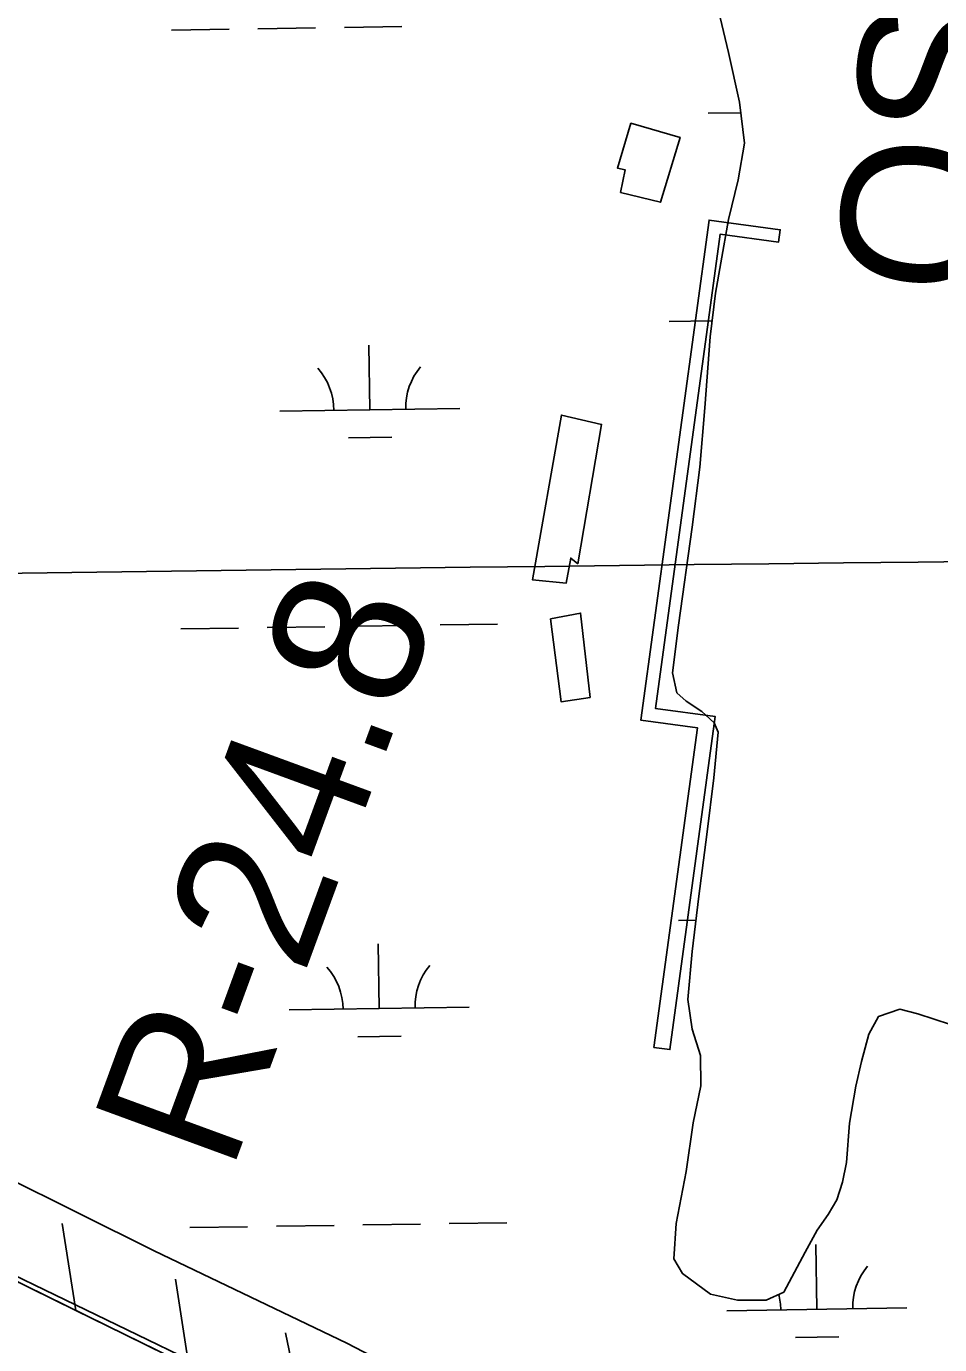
# Model space of a CAD drawing. Extents: x 3823584 to 3861785, y 301729 to 327625.
# Drawn here: x 3857754 to 3858261, y 319325 to 320057 of the extents above; entities that cross this region are included whole.
import ezdxf

# ---------------------------------------------------------------- set-up
doc = ezdxf.new("R2010")
doc.units = 0
for name, color, linetype in [('V-BLDG-OTLN', 7, 'Continuous'), ('V-CHAN-DOCK', 7, 'Continuous'), ('V-GRID-MAJR', 7, 'Continuous'), ('V-LEVE-TOET', 7, 'Continuous'), ('V-RIVR-EDGE', 7, 'Continuous'), ('V-RIVR-IDEN', 7, 'Continuous'), ('V-RIVR-RANG-IDEN', 7, 'Continuous'), ('V-RRAP-FSHR', 7, 'Continuous'), ('V-TOPO-SHOR', 7, 'Continuous'), ('V-WETL-SWMP', 7, 'Continuous')]:
    doc.layers.add(name, color=color, linetype=linetype)

msp = doc.modelspace()

# ---------------------------------------------------------------- linework, layer by layer
at = {"layer": 'V-BLDG-OTLN'}
for points in [[(3858083.708, 319965.06200000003), (3858086.285, 319977.692), (3858082.095, 319978.597), (3858089.5700000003, 320003.472), (3858116.841, 319995.614), (3858105.917, 319959.627)], [(3858060.136, 319758.697), (3858056.198, 319761.927), (3858053.63, 319748.101), (3858034.8310000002, 319749.905), (3858050.973, 319841.43), (3858073.315, 319836.196)], [(3858044.9280000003, 319728.129), (3858061.637, 319731.352), (3858066.917, 319684.582), (3858050.799, 319682.092)]]:
    msp.add_lwpolyline(points, close=True, dxfattribs=at)
at = {"layer": 'V-CHAN-DOCK'}
msp.add_lwpolyline([(3858102.2120000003, 319490.127), (3858126.452, 319667.64900000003), (3858095.001, 319671.944), (3858132.938, 319949.76300000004), (3858172.526, 319944.359), (3858171.59, 319937.51), (3858139.197, 319941.934), (3858103.214, 319678.418), (3858136.438, 319673.879), (3858111.18, 319488.902), (3858102.2120000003, 319490.127)], dxfattribs=at)
at = {"layer": 'V-GRID-MAJR'}
msp.add_spline([(3827642.978, 319275.864), (3832951.406, 319355.783), (3838259.823, 319436.473), (3843568.228, 319517.936), (3848876.6210000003, 319600.17), (3854185.002, 319683.177), (3859493.3710000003, 319766.956), (3859493.372, 319766.956)], degree=3, dxfattribs=at)
at = {"layer": 'V-LEVE-TOET'}
for points in [[(3856711.54, 319647.81), (3856826.169, 319602.81), (3856971.4560000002, 319531.672), (3857074.35, 319479.667), (3857103.523, 319468.766), (3857117.409, 319464.697), (3857130.59, 319462.704), (3857150.679, 319463.525), (3857222.674, 319475.074), (3857378.426, 319501.02), (3857498.208, 319517.031), (3857526.622, 319516.521), (3857543.968, 319513.169), (3857698.2770000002, 319440.01), (3857824.8000000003, 319377.067), (3857931.847, 319325.781), (3857992.3370000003, 319294.293)], [(3857867.532, 319305.272), (3857717.387, 319377.765), (3857586.677, 319444.837), (3857516.494, 319474.877), (3857504.698, 319477.574), (3857498.46, 319477.536), (3857415.432, 319457.598), (3857245.87, 319423.943), (3857113.6040000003, 319409.929), (3857103.88, 319413.331), (3857087.213, 319418.768), (3856976.59, 319487.356), (3856807.639, 319574.973), (3856700.592, 319626.259)]]:
    msp.add_lwpolyline(points, dxfattribs=at)
at = {"layer": 'V-RIVR-EDGE'}
msp.add_spline([(3856813.6193511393, 319355.97842600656), (3856822.431551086, 319336.39540223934), (3856844.662652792, 319301.26935373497), (3856878.41769245, 319252.564620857), (3856910.190909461, 319208.2486731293), (3856938.013292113, 319177.89121863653), (3856977.375380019, 319140.33160030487), (3857009.5914751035, 319113.94863112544), (3857042.2110300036, 319089.5573391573), (3857082.009097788, 319067.14097164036), (3857109.4723661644, 319052.72580394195), (3857209.7695279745, 318998.6755769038), (3857252.3602798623, 318977.44790879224), (3857327.5932521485, 318940.9951969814), (3857369.4007353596, 318925.34895525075), (3857450.6481575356, 318903.6271653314), (3857494.0694800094, 318895.94763244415), (3857578.08692079, 318866.24829366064), (3857610.7419521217, 318856.20417289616), (3857651.7701084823, 318847.73348768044), (3857678.8693353, 318847.2679441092), (3857730.2889012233, 318850.72761302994), (3857777.317711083, 318851.40839423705), (3857827.926415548, 318849.29057860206), (3857925.152586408, 318842.67360669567), (3857991.6986503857, 318838.92224266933), (3858056.6407296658, 318831.18949513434), (3858111.6086555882, 318819.0975261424), (3858153.819598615, 318805.4429616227), (3858193.244755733, 318793.38942543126), (3858252.1713996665, 318770.52722347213), (3858320.24753911, 318740.86730294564), (3858351.2867602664, 318722.05940827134), (3858382.3338650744, 318706.43977386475), (3858407.4148073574, 318695.61731170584), (3858416.974660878, 318693.60099808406), (3858426.9399451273, 318694.3734267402), (3858434.905668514, 318692.36105494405), (3858447.244409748, 318685.9539852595), (3858462.7536730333, 318672.365446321), (3858484.637485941, 318657.9640750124), (3858510.894316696, 318639.16800581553), (3858530.7795541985, 318622.3803665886), (3858575.7457339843, 318594.770265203), (3858585.298689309, 318589.96422384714), (3858596.0482276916, 318585.5537586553), (3858606.0075992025, 318583.9349921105), (3858615.56548181, 318581.12161342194), (3858628.3037410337, 318575.1120908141), (3858651.3811806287, 318559.91069806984), (3858671.2792290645, 318548.3039817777), (3858681.2218478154, 318539.9101621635), (3858712.651717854, 318517.9130217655), (3858730.1546292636, 318504.718088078), (3858740.480998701, 318490.34529500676), (3858751.2068861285, 318476.3700490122), (3858753.9660647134, 318464.0086422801), (3858756.748894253, 318461.21201635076), (3858765.503799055, 318456.0094133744), (3858776.2385555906, 318445.620960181), (3858786.566895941, 318432.0452321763), (3858768.256079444, 318440.85827890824), (3858737.605536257, 318455.67986279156), (3858731.2398557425, 318460.0794879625), (3858727.654048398, 318460.4868896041), (3858726.8559978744, 318460.0903279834), (3858726.844172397, 318455.307937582), (3858733.2068965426, 318449.71271481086), (3858753.9039809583, 318438.90109267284), (3858786.94473389, 318423.6750635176), (3858820.7786100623, 318406.85293331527), (3858839.887477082, 318398.4364482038), (3858864.977288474, 318391.20077884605), (3858878.127876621, 318390.7697262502), (3858891.6799536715, 318391.5332857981), (3858908.0365403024, 318398.26793515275), (3858924.781804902, 318401.0162737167), (3858941.91870384, 318400.97389908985), (3858958.2565668, 318400.13643030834), (3858987.323819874, 318389.70264611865), (3859008.4322477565, 318384.0709614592), (3859033.1304248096, 318379.6260052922), (3859055.4403630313, 318376.38255946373), (3859082.5455025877, 318378.3082110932), (3859092.5147286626, 318380.67476988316), (3859098.506513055, 318386.23944350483), (3859101.313979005, 318393.40613091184), (3859105.305217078, 318395.7874715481), (3859117.279916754, 318403.3300259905), (3859130.037885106, 318405.2911540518), (3859143.1943859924, 318407.2512966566), (3859353.8653504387, 318344.95744751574), (3859361.8291029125, 318342.14801065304), (3859359.3856785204, 318321.03169911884), (3859359.3571002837, 318309.4742556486), (3859362.1212061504, 318299.105511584), (3859366.0769677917, 318287.1396810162), (3859360.869437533, 318276.39211354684), (3859360.851699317, 318269.2185279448), (3859364.4168120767, 318260.4419431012), (3859374.739239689, 318244.4750198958), (3859384.2577040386, 318225.72033986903), (3859389.8115376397, 318215.34469760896), (3859399.341827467, 318201.3724079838), (3859411.269225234, 318189.7854008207), (3859424.380395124, 318173.4130468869), (3859435.1161371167, 318163.42312622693), (3859440.284249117, 318158.22939235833), (3859453.4249827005, 318153.8130144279), (3859474.143747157, 318151.7691080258), (3859484.8972273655, 318148.9527729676), (3859503.6105182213, 318141.73287091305), (3859521.2535016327, 318132.2184165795)], degree=3, dxfattribs=at)
at = {"layer": 'V-RRAP-FSHR'}
for p, q in [((3857781.309, 319343.999), (3857773.796, 319392.249)), ((3857844.144, 319313.15), (3857836.631, 319361.4)), ((3857907.594, 319283.621), (3857897.784, 319331.456))]:
    msp.add_line(p, q, dxfattribs=at)
for points in [[(3857885.6180000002, 319293.135), (3857853.701, 319308.458), (3857563.946, 319450.715), (3857522.872, 319465.19), (3857499.6, 319467.93200000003), (3857478.74, 319466.202), (3857140.223, 319405.27400000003), (3857112.46, 319408.506), (3856951.869, 319498.436), (3856888.775, 319538.60000000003), (3856692.308, 319621.516)], [(3857781.309, 319343.999), (3857718.474, 319374.849)], [(3857844.144, 319313.15), (3857781.308, 319344)]]:
    msp.add_lwpolyline(points, dxfattribs=at)
at = {"layer": 'V-TOPO-SHOR'}
for points in [[(3858186.41, 319376.407), (3858174.433, 319354.06200000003), (3858164.594, 319349.771), (3858148.808, 319349.67100000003), (3858133.85, 319352.956), (3858118.273, 319364.412), (3858113.429, 319372.555), (3858114.711, 319392.29600000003), (3858120.165, 319421.082), (3858124.22, 319448.167), (3858128.316, 319468.77), (3858128.205, 319485.68200000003), (3858123.6040000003, 319500.309), (3858121.242, 319516.642), (3858123.608, 319543.436), (3858127.358, 319574.185), (3858131.648, 319608.319), (3858135.674, 319639.913), (3858138.048, 319665.29600000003), (3858135.7600000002, 319670.357), (3858128.955, 319676.79600000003), (3858120.181, 319682.376), (3858115.076, 319687.136), (3858112.751, 319698.113), (3858115.9620000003, 319724.631), (3858123.507, 319779.081), (3858127.804, 319812.369), (3858130.6920000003, 319845.367), (3858133.54, 319884.846), (3858136.485, 319909.106), (3858139.478, 319926.037), (3858143.8340000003, 319950.026), (3858149.048, 319972.044), (3858152.583, 319992.362), (3858149.9, 320015.176), (3858143.8030000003, 320042.761), (3858139.168, 320062.18)], [(3858186.41, 319376.407), (3858193.004, 319388.603), (3858199.144, 319397.221), (3858203.858, 319405.356), (3858207.131, 319415.147), (3858209.208, 319426.123), (3858210.973, 319448.059), (3858214.416, 319468.576), (3858217.664, 319482.18), (3858221.619, 319497.458), (3858227.038, 319507.264), (3858238.926, 319511.391), (3858248.951, 319508.833), (3858267.103, 319502.755)]]:
    msp.add_lwpolyline(points, dxfattribs=at)
at = {"layer": 'V-WETL-SWMP'}
for p, q in [((3857834.4555477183, 320055.2437580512), (3857866.4517228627, 320055.737098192)), ((3857882.4498104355, 320055.9837682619), (3857914.4459855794, 320056.47710840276)), ((3857930.444073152, 320056.72377847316), (3857962.4402482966, 320057.2171186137)), ((3858132.518268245, 320009.0914780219), (3858150.580707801, 320009.3699777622)), ((3858110.8926092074, 319893.3123287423), (3858134.610914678, 319893.678034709)), ((3857944.5643601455, 319844.31224540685), (3857944.00937062, 319880.30796370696)), ((3857894.570336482, 319843.5414014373), (3857994.5583838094, 319845.08308937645)), ((3857932.80368456, 319828.69807815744), (3857956.800815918, 319829.0680832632)), ((3857839.5841905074, 319722.6083251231), (3857871.580365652, 319723.1016652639)), ((3857887.578453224, 319723.3483353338), (3857919.574628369, 319723.84167547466)), ((3857935.5727159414, 319724.08834554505), (3857967.5688910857, 319724.58168568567)), ((3857983.566978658, 319724.82835575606), (3858015.563153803, 319725.3216958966)), ((3858116.021251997, 319560.6768958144), (3858125.7269766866, 319560.8265456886)), ((3857949.693002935, 319511.67681247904), (3857949.13801341, 319547.67253077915)), ((3857899.698979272, 319510.90596850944), (3857999.687026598, 319512.4476564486)), ((3857937.932327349, 319496.06264522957), (3857961.9294587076, 319496.4326503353)), ((3857892.707096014, 319390.712902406), (3857924.7032711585, 319391.2062425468)), ((3857940.7013587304, 319391.45291261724), (3857972.6975338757, 319391.9462527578)), ((3857988.6956214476, 319392.1929228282), (3858020.6917965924, 319392.6862629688)), ((3857844.712833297, 319389.9728921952), (3857876.7090084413, 319390.46623233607)), ((3858192.769577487, 319344.5914561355), (3858192.2145879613, 319380.5871744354)), ((3858142.7755538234, 319343.82061216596), (3858242.7636011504, 319345.36230010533)), ((3858181.0089019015, 319328.9772888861), (3858205.0060332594, 319329.3472939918))]:
    msp.add_line(p, q, dxfattribs=at)
msp.add_lwpolyline([(3858139.168, 320062.18), (3858143.802, 320042.761), (3858149.899, 320015.176), (3858152.582, 319992.362), (3858149.048, 319972.044), (3858143.833, 319950.025), (3858139.477, 319926.038), (3858136.485, 319909.106), (3858133.54, 319884.846), (3858130.6920000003, 319845.366), (3858127.8030000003, 319812.369), (3858123.507, 319779.08), (3858115.963, 319724.631), (3858112.751, 319698.114), (3858115.076, 319687.136), (3858120.181, 319682.377), (3858128.954, 319676.79600000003), (3858135.761, 319670.356), (3858138.048, 319665.297), (3858135.674, 319639.914), (3858131.648, 319608.318), (3858127.3570000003, 319574.184), (3858123.608, 319543.436), (3858121.2430000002, 319516.643), (3858123.603, 319500.31), (3858128.2060000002, 319485.68200000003), (3858128.315, 319468.77), (3858124.219, 319448.167), (3858120.164, 319421.082), (3858114.711, 319392.29600000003), (3858113.429, 319372.556), (3858118.273, 319364.413), (3858133.849, 319352.956), (3858148.809, 319349.67), (3858164.594, 319349.771), (3858174.432, 319354.06200000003), (3858186.409, 319376.407), (3858193.004, 319388.603), (3858199.145, 319397.222), (3858203.859, 319405.355), (3858207.132, 319415.147), (3858209.207, 319426.123), (3858210.973, 319448.059), (3858214.416, 319468.576), (3858217.665, 319482.181), (3858221.6180000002, 319497.458), (3858227.037, 319507.264), (3858238.926, 319511.391), (3858248.952, 319508.83400000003), (3858267.103, 319502.754)], dxfattribs=at)
for centre, radius, start, end in [((3857889.320707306, 319843.9353184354), 35.24628790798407, 0.11153720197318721, 41.65519553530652), ((3857999.7933734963, 319845.638665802), 35.24628790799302, 140.11153509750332, 181.65519343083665), ((3857894.4493500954, 319511.2998855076), 35.24628790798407, 0.11153720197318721, 41.65519553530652), ((3858004.922016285, 319513.00323287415), 35.24628790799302, 140.11153509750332, 181.65519343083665), ((3858247.9985908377, 319345.9178765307), 35.24628790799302, 140.11153509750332, 181.65519343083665), ((3858137.525924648, 319344.2145291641), 35.24628790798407, 0.11153720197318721, 14.213315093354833)]:
    msp.add_arc(centre, radius, start, end, dxfattribs=at)

# ---------------------------------------------------------------- texts
at = {"layer": 'V-RIVR-IDEN'}
msp.add_text('OSTRICA CANAL', height=82.99983200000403, rotation=83.35852336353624, dxfattribs=at).set_placement((3858284.4806634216, 319905.1896550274))
at = {"layer": 'V-RIVR-RANG-IDEN'}
msp.add_text('R-24.8', height=82.99999800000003, rotation=69.84539650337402, dxfattribs=at).set_placement((3857867.401, 319419.424))

doc.saveas('drawing.dxf')
